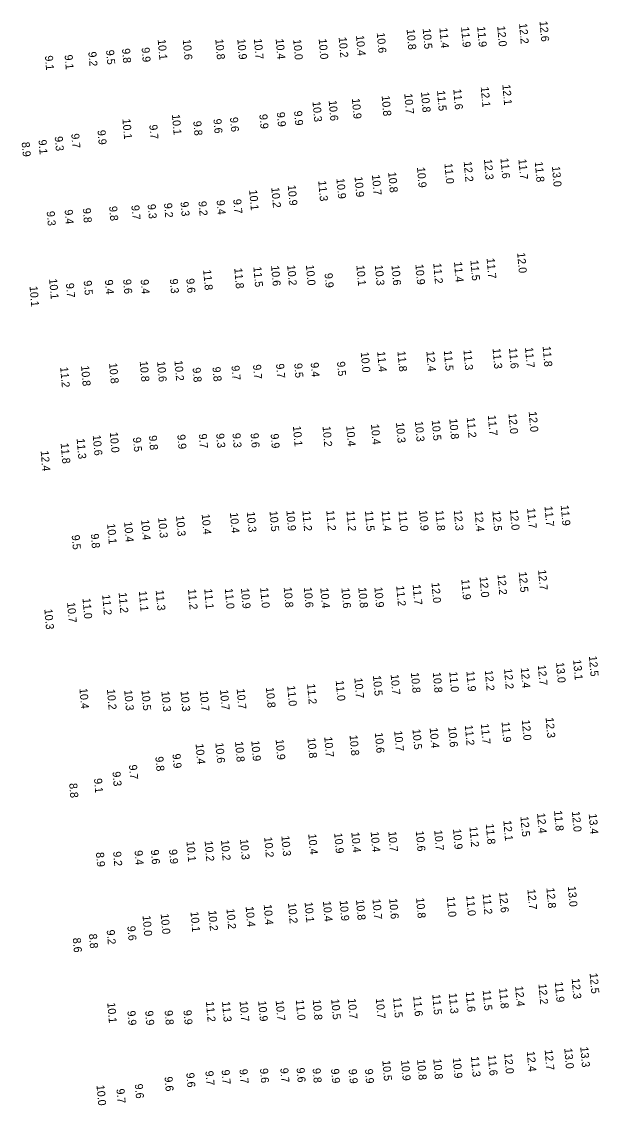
# Model space of a CAD drawing. Extents: x 1023796 to 1112670, y 656573 to 837340.
# Drawn here: x 1034293 to 1034654, y 796162 to 796839 of the extents above; entities that cross this region are included whole.
import ezdxf

# ---------------------------------------------------------------- set-up
doc = ezdxf.new("R2010")
doc.units = 0
doc.layers.add('V-TOPO-SOUN', color=7, linetype='Continuous')

msp = doc.modelspace()

# ---------------------------------------------------------------- texts
at = {"layer": 'V-TOPO-SOUN'}
for s, p in [('12.6 ', (1034616.91, 796839.37)), ('10.6 ', (1034515.22, 796832.18)), ('10.8 ', (1034533.89, 796834.3)), ('10.5 ', (1034543.94, 796834.72)), ('11.4 ', (1034554.38, 796835.23)), ('11.9 ', (1034567.91, 796835.79)), ('11.9 ', (1034577.98, 796835.97)), ('12.0 ', (1034590.48, 796836.29)), ('12.2 ', (1034604.13, 796837.98)), ('10.1 ', (1034378.37, 796827.97)), ('10.6 ', (1034394.04, 796827.98)), ('10.8 ', (1034414.36, 796828.16)), ('10.9 ', (1034428.11, 796828.2)), ('10.7 ', (1034438.46, 796828.36)), ('10.4 ', (1034452.08, 796828.3)), ('10.0 ', (1034463.01, 796828)), ('10.0 ', (1034478.94, 796828.34)), ('10.2 ', (1034491.43, 796829.36)), ('10.4 ', (1034502.25, 796830.48)), ('9.1', (1034307.91, 796817.8)), ('9.1', (1034320.2, 796818.3)), ('9.2', (1034335.04, 796820.21)), ('9.5', (1034346.12, 796821.32)), ('9.8', (1034356.08, 796822.25)), ('9.9', (1034368.28, 796822.85)), ('12.1 ', (1034580.19, 796798.35)), ('12.1 ', (1034593.71, 796799.74)), ('10.9 ', (1034499.7, 796791.09)), ('10.8 ', (1034518.28, 796792.82)), ('10.7 ', (1034532.43, 796794.13)), ('10.8 ', (1034542.85, 796795.13)), ('11.5 ', (1034552.88, 796796.02)), ('11.6 ', (1034563.05, 796796.92)), ('10.3 ', (1034475.08, 796789.23)), ('10.6 ', (1034485.19, 796789.86)), ('10.1 ', (1034356.34, 796778.35)), ('10.1 ', (1034387.27, 796781.1)), ('9.6', (1034413.17, 796778.28)), ('9.6', (1034423.5, 796779.29)), ('9.9', (1034441.88, 796781.17)), ('9.9', (1034452.77, 796782.47)), ('9.9', (1034463.56, 796783.26)), ('9.9', (1034340.77, 796771.27)), ('9.7', (1034373.13, 796774.67)), ('9.8', (1034400.6, 796776.94)), ('8.9', (1034293.39, 796763.77)), ('9.1', (1034303.9, 796765.2)), ('9.3', (1034314.03, 796767.33)), ('9.7', (1034324.36, 796769.07)), ('11.0 ', (1034557.5, 796750.55)), ('12.2 ', (1034569.56, 796751.73)), ('12.3 ', (1034582.19, 796753.08)), ('11.6 ', (1034592.51, 796753.82)), ('11.7 ', (1034603.72, 796753.21)), ('11.8 ', (1034613.95, 796751.58)), ('10.8 ', (1034522.35, 796745.08)), ('10.9 ', (1034540.35, 796748.13)), ('13.0 ', (1034624.67, 796748.68)), ('10.9 ', (1034459.63, 796736.91)), ('11.3 ', (1034478.67, 796739.66)), ('10.9 ', (1034490.03, 796741.16)), ('10.9 ', (1034501.36, 796742.21)), ('10.7 ', (1034512.22, 796743.41)), ('10.1 ', (1034435.51, 796733.94)), ('10.2 ', (1034449.33, 796735.54)), ('9.8', (1034348.02, 796723.69)), ('9.7', (1034361.91, 796724.32)), ('9.3', (1034372.09, 796725.01)), ('9.2', (1034382.32, 796725.67)), ('9.3', (1034392.59, 796726.52)), ('9.2', (1034403.83, 796726.85)), ('9.4', (1034415.17, 796727.52)), ('9.7', (1034425.55, 796728.15)), ('9.3', (1034309, 796720.59)), ('9.4', (1034320.22, 796721.58)), ('9.8', (1034331.54, 796722.5)), ('11.5 ', (1034573.72, 796690.01)), ('11.7 ', (1034583.87, 796691.29)), ('12.0 ', (1034602.94, 796694.74)), ('11.8 ', (1034406.78, 796684.07)), ('11.8 ', (1034426.22, 796685.08)), ('11.5 ', (1034438.15, 796685.99)), ('10.6 ', (1034449.2, 796686.66)), ('10.2 ', (1034459.27, 796686.97)), ('10.0 ', (1034470.96, 796687.05)), ('10.1 ', (1034502.51, 796686.87)), ('10.3 ', (1034514.04, 796687)), ('10.6 ', (1034524.42, 796687.02)), ('10.9 ', (1034539.38, 796687.49)), ('11.2 ', (1034550.53, 796688.12)), ('11.4 ', (1034563.49, 796689.01)), ('10.1 ', (1034310.54, 796678.43)), ('9.7', (1034321.03, 796675.63)), ('9.5', (1034332.13, 796677.25)), ('9.4', (1034345.38, 796677.78)), ('9.6', (1034356.77, 796678.08)), ('9.4', (1034367.71, 796677.95)), ('9.3', (1034385.93, 796678.33)), ('9.6', (1034396.23, 796678.54)), ('9.9', (1034482.63, 796681.87)), ('10.1 ', (1034298.33, 796673.76)), ('11.7 ', (1034607.84, 796635.57)), ('11.8 ', (1034618.87, 796636.26)), ('10.0 ', (1034505.22, 796632.68)), ('11.4 ', (1034515.5, 796633.04)), ('11.8 ', (1034528.15, 796633.23)), ('12.4 ', (1034546.22, 796633.22)), ('11.5 ', (1034557.14, 796633.65)), ('11.3 ', (1034569.39, 796634.07)), ('11.3 ', (1034587.6, 796634.95)), ('11.6 ', (1034597.83, 796635.11)), ('11.2 ', (1034317.45, 796623.28)), ('10.8 ', (1034330.47, 796624.14)), ('10.8 ', (1034348, 796625.77)), ('10.8 ', (1034367.15, 796626.91)), ('10.6 ', (1034378.01, 796626.81)), ('10.2 ', (1034388.84, 796627.39)), ('9.8', (1034400.16, 796622.89)), ('9.8', (1034412.6, 796623.33)), ('9.7', (1034424.46, 796624.15)), ('9.7', (1034437.9, 796624.77)), ('9.7', (1034452.3, 796625.36)), ('9.5', (1034463.67, 796625.59)), ('9.4', (1034473.93, 796626.08)), ('9.5', (1034490.37, 796626.67)), ('12.0 ', (1034610.14, 796595.49)), ('10.3 ', (1034527.24, 796588.61)), ('10.3 ', (1034539.06, 796589.4)), ('10.5 ', (1034549.57, 796590.11)), ('10.8 ', (1034560.55, 796590.95)), ('11.2 ', (1034571.45, 796591.87)), ('11.7 ', (1034584.63, 796593.16)), ('12.0 ', (1034597.51, 796594.32)), ('10.0 ', (1034348.46, 796582.6)), ('9.9', (1034390.61, 796581.09)), ('9.7', (1034404.07, 796581.55)), ('9.3', (1034414.91, 796581.79)), ('9.3', (1034425.07, 796581.92)), ('9.6', (1034436.38, 796581.93)), ('9.9', (1034448.9, 796581.58)), ('10.1 ', (1034462.84, 796586.46)), ('10.2 ', (1034481.37, 796586.28)), ('10.4 ', (1034496.13, 796586.51)), ('10.4 ', (1034511.62, 796587.59)), ('11.8 ', (1034317.76, 796575.73)), ('11.3 ', (1034327.75, 796578.61)), ('10.6 ', (1034337.8, 796580.78)), ('9.5', (1034362.9, 796579.36)), ('9.8', (1034372.85, 796580.46)), ('12.4 ', (1034305.26, 796570.98)), ('10.9 ', (1034458.75, 796533.67)), ('11.2 ', (1034483.69, 796533.73)), ('10.9 ', (1034541.63, 796533.79)), ('11.8 ', (1034551.95, 796533.75)), ('12.3 ', (1034563.37, 796533.85)), ('12.0 ', (1034598.41, 796534.12)), ('11.7 ', (1034609.15, 796535.13)), ('11.7 ', (1034620.03, 796536.39)), ('11.9 ', (1034630.17, 796536.94)), ('10.4 ', (1034368.03, 796527.88)), ('10.3 ', (1034378.67, 796529.26)), ('10.3 ', (1034389.83, 796530.32)), ('10.4 ', (1034405.86, 796531.43)), ('10.4 ', (1034423.5, 796532.34)), ('10.3 ', (1034434.03, 796532.84)), ('10.5 ', (1034448.25, 796533.31)), ('11.2 ', (1034468.76, 796533.59)), ('11.2 ', (1034496.33, 796533.46)), ('11.5 ', (1034507.85, 796533.46)), ('11.4 ', (1034518.29, 796533.47)), ('11.0 ', (1034528.82, 796533.46)), ('12.4 ', (1034576.37, 796533.28)), ('12.5 ', (1034587.46, 796533.49)), ('10.1 ', (1034346.77, 796525.44)), ('10.4 ', (1034357.39, 796526.64)), ('9.5', (1034324.64, 796518.34)), ('9.8', (1034336.57, 796519.14)), ('12.2 ', (1034590.65, 796493.73)), ('12.5 ', (1034603.92, 796495.31)), ('12.7 ', (1034616.02, 796496.65)), ('11.2 ', (1034527.39, 796486.63)), ('11.7 ', (1034537.67, 796487.42)), ('12.0 ', (1034549.4, 796488.64)), ('11.9 ', (1034568.03, 796490.68)), ('12.0 ', (1034579.47, 796492.17)), ('11.2 ', (1034343.7, 796481.07)), ('11.2 ', (1034353.98, 796482.38)), ('11.1 ', (1034366.61, 796483.36)), ('11.3 ', (1034377.15, 796483.9)), ('11.2 ', (1034397.29, 796484.56)), ('11.1 ', (1034407.46, 796484.75)), ('11.0 ', (1034420.33, 796485)), ('10.9 ', (1034430.4, 796485.13)), ('11.0 ', (1034442.39, 796485.54)), ('10.8 ', (1034457.11, 796485.78)), ('10.6 ', (1034469.65, 796485.72)), ('10.4 ', (1034479.97, 796485.35)), ('10.6 ', (1034493.15, 796485.36)), ('10.8 ', (1034503.71, 796485.55)), ('10.9 ', (1034513.75, 796485.83)), ('10.7 ', (1034321.75, 796476.27)), ('11.0 ', (1034331.43, 796478.82)), ('10.3 ', (1034307.56, 796472.13)), ('13.1 ', (1034637.91, 796440.46)), ('12.5 ', (1034647.75, 796442.77)), ('10.8 ', (1034536.55, 796432.46)), ('10.8 ', (1034550.25, 796432.59)), ('11.0 ', (1034560.53, 796432.97)), ('11.9 ', (1034571.22, 796433.33)), ('12.2 ', (1034582.77, 796433.81)), ('12.2 ', (1034594.75, 796434.85)), ('12.4 ', (1034605.19, 796435.4)), ('12.7 ', (1034615.84, 796437.14)), ('13.0 ', (1034627.23, 796438.79)), ('11.2 ', (1034471.7, 796425.38)), ('11.0 ', (1034489.59, 796427.5)), ('10.7 ', (1034501.23, 796429.06)), ('10.5 ', (1034512.85, 796430.59)), ('10.7 ', (1034523.91, 796431.28)), ('10.4 ', (1034329.48, 796422.58)), ('10.2 ', (1034346.67, 796421.99)), ('10.3 ', (1034357.46, 796421.46)), ('10.5 ', (1034368.27, 796421.47)), ('10.3 ', (1034380.7, 796420.75)), ('10.3 ', (1034392.67, 796420.86)), ('10.7 ', (1034404.66, 796421.02)), ('10.7 ', (1034417.3, 796421.74)), ('10.7 ', (1034427.72, 796422.27)), ('10.8 ', (1034445.98, 796423.18)), ('11.0 ', (1034459.29, 796424.2)), ('10.6 ', (1034559.87, 796398.57)), ('11.2 ', (1034570.24, 796399.62)), ('11.7 ', (1034580.26, 796400.47)), ('11.9 ', (1034593.21, 796401.58)), ('12.0 ', (1034605.86, 796402.82)), ('12.3 ', (1034620.72, 796404.31)), ('10.8 ', (1034471.92, 796391.7)), ('10.7 ', (1034482.43, 796392.29)), ('10.8 ', (1034498.25, 796393.32)), ('10.6 ', (1034514.03, 796394.88)), ('10.7 ', (1034526.12, 796396.01)), ('10.5 ', (1034537.54, 796397.11)), ('10.4 ', (1034548.28, 796397.94)), ('10.4 ', (1034402.05, 796387.95)), ('10.6 ', (1034414.42, 796388.61)), ('10.8 ', (1034426.69, 796389.33)), ('10.9 ', (1034436.84, 796389.86)), ('10.9 ', (1034452.06, 796390.69)), ('9.8', (1034376.91, 796379.88)), ('9.9', (1034387.6, 796381.63)), ('9.7', (1034360.43, 796374.76)), ('9.1', (1034338.58, 796366.28)), ('9.3', (1034350.11, 796370.49)), ('8.8', (1034323.09, 796363.23)), ('12.4 ', (1034615.36, 796344.64)), ('11.8 ', (1034625.98, 796346.2)), ('12.0 ', (1034637.14, 796345.69)), ('13.4 ', (1034647.65, 796344.21)), ('11.8 ', (1034583.34, 796337.9)), ('12.1 ', (1034594.3, 796340.01)), ('12.5 ', (1034604.97, 796342.62)), ('10.4 ', (1034472.44, 796331.6)), ('10.9 ', (1034488.63, 796332.21)), ('10.4 ', (1034499.33, 796332.73)), ('10.4 ', (1034511.42, 796333.03)), ('10.7 ', (1034522.43, 796333.2)), ('10.6 ', (1034539.62, 796333.47)), ('10.7 ', (1034551.13, 796333.97)), ('10.9 ', (1034562.84, 796334.72)), ('11.2 ', (1034573.14, 796336.15)), ('10.1 ', (1034396.34, 796327.04)), ('10.2 ', (1034407.7, 796327.26)), ('10.2 ', (1034417.9, 796327.78)), ('10.3 ', (1034429.82, 796328.28)), ('10.2 ', (1034444.89, 796329.68)), ('10.3 ', (1034455.64, 796330.48)), ('8.9', (1034339.79, 796320.1)), ('9.2', (1034350.52, 796320.57)), ('9.4', (1034363.92, 796321.26)), ('9.6', (1034374.09, 796321.7)), ('9.9', (1034385.45, 796321.93)), ('12.7 ', (1034609.35, 796297.06)), ('12.8 ', (1034621.22, 796297.93)), ('13.0 ', (1034634.59, 796298.91)), ('10.9 ', (1034492.04, 796290.05)), ('10.8 ', (1034502.26, 796290.53)), ('10.7 ', (1034512.55, 796290.97)), ('10.6 ', (1034522.98, 796291.25)), ('10.8 ', (1034539.79, 796291.71)), ('11.0 ', (1034558.95, 796292.45)), ('11.0 ', (1034571.12, 796293.17)), ('11.2 ', (1034581.4, 796294.13)), ('12.6 ', (1034591.72, 796295.2)), ('10.2 ', (1034409.99, 796283.78)), ('10.2 ', (1034421.34, 796284.92)), ('10.4 ', (1034433.32, 796286.3)), ('10.4 ', (1034444.61, 796287.53)), ('10.2 ', (1034459.76, 796288.46)), ('10.1 ', (1034470.17, 796289.05)), ('10.4 ', (1034481.59, 796289.61)), ('10.0 ', (1034368.92, 796280.58)), ('10.0 ', (1034380.25, 796281.77)), ('10.1 ', (1034398.87, 796283.05)), ('9.2', (1034346.5, 796271.65)), ('9.6', (1034359.42, 796274.05)), ('8.6', (1034325.32, 796266.63)), ('8.8', (1034335.39, 796269.14)), ('12.5 ', (1034648.21, 796244.64)), ('12.4 ', (1034601.66, 796236.54)), ('12.2 ', (1034616.26, 796237.91)), ('11.9 ', (1034626.45, 796239.23)), ('12.3 ', (1034637, 796241.31)), ('11.5 ', (1034525.45, 796229.53)), ('11.6 ', (1034538, 796230.39)), ('11.5 ', (1034549.91, 796231.4)), ('11.3 ', (1034560.21, 796232.12)), ('11.6 ', (1034570.84, 796233.18)), ('11.5 ', (1034581.41, 796234.03)), ('11.8 ', (1034591.66, 796235.28)), ('10.1 ', (1034346.85, 796226.2)), ('11.2 ', (1034408.5, 796226.94)), ('11.3 ', (1034418.54, 796226.95)), ('10.7 ', (1034429.55, 796227.15)), ('10.9 ', (1034441.14, 796227.27)), ('10.7 ', (1034452.07, 796227.62)), ('11.0 ', (1034464.68, 796227.99)), ('10.8 ', (1034475.23, 796228.1)), ('10.5 ', (1034486.76, 796228.44)), ('10.7 ', (1034497.16, 796228.74)), ('10.7 ', (1034514.64, 796228.92)), ('9.9', (1034359.43, 796221.11)), ('9.9', (1034370.54, 796221.13)), ('9.8', (1034382.69, 796221.34)), ('9.9', (1034394.46, 796221.51)), ('12.4 ', (1034608.95, 796195.83)), ('12.7 ', (1034620.12, 796196.77)), ('13.0 ', (1034632.37, 796197.74)), ('13.3 ', (1034642.36, 796198.59)), ('10.5 ', (1034518.7, 796190.1)), ('10.9 ', (1034530.41, 796190.23)), ('10.8 ', (1034540.42, 796190.67)), ('10.8 ', (1034550.53, 796191.05)), ('10.9 ', (1034562.72, 796191.69)), ('11.3 ', (1034574.07, 796192.58)), ('11.6 ', (1034584.65, 796193.43)), ('12.0 ', (1034594.87, 796194.53)), ('9.6', (1034396.22, 796182.33)), ('9.7', (1034408.16, 796183.54)), ('9.7', (1034418.26, 796184.2)), ('9.7', (1034429.46, 796184.68)), ('9.6', (1034442.26, 796185.12)), ('9.7', (1034454.93, 796185.33)), ('9.6', (1034465.1, 796185.46)), ('9.8', (1034475.12, 796185.17)), ('9.9', (1034486.65, 796184.9)), ('9.9', (1034497.67, 796184.69)), ('9.9', (1034507.81, 796184.75)), ('9.6', (1034364.08, 796175.4)), ('9.6', (1034382.63, 796179.91)), ('10.0 ', (1034340.16, 796174.71)), ('9.7', (1034352.6, 796172.4))]:
    msp.add_text(s, height=5, rotation=275, dxfattribs=at).set_placement(p)

doc.saveas('drawing.dxf')
